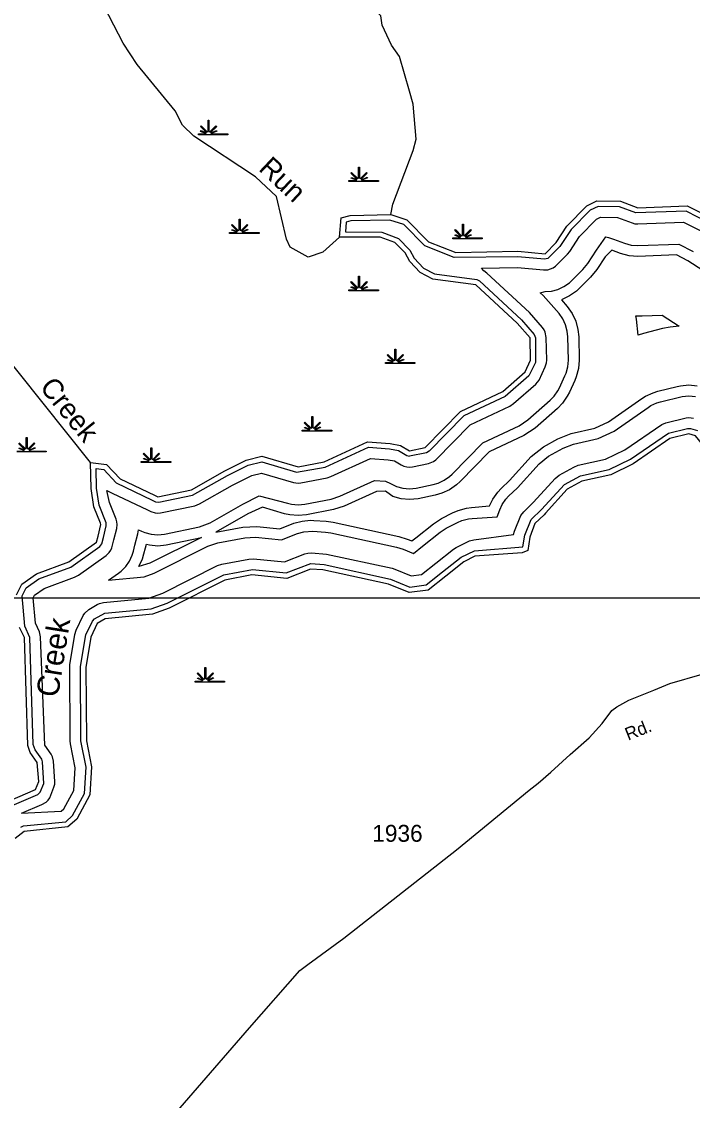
# Model space of a CAD drawing. Extents: x 2532689 to 2764727, y 536648 to 732970.
# Drawn here: x 2638448 to 2643405, y 594108 to 602075 of the extents above; entities that cross this region are included whole.
import ezdxf

# ---------------------------------------------------------------- set-up
doc = ezdxf.new("R2010")
doc.units = 0
for name, color, linetype in [('Exist Hydrographic Buffer Line', 7, 'Continuous'), ('Exist Hydrographic Creek Double Shore', 7, 'Continuous'), ('Exist Hydrographic Creek Single Shore', 7, 'Continuous'), ('Exist Hydrographic Creek Single Shore Label', 7, 'Continuous'), ('Exist Hydrographic River Shore Label', 7, 'Continuous'), ('Exist Hydrographic Swamp CELL', 7, 'Continuous'), ('Exist Road Secondary Type 51 Attributed', 7, 'Continuous'), ('Exist Road Secondary Type 51 Label', 7, 'Continuous'), ('Exist Road Secondary Type 51 Number Label', 7, 'Continuous'), ('Map Preparation Inset Cut Line', 7, 'Continuous')]:
    doc.layers.add(name, color=color, linetype=linetype)

msp = doc.modelspace()

# ---------------------------------------------------------------- linework, layer by layer
at = {"layer": 'Exist Hydrographic Buffer Line'}
for points in [[(2643532.1, 600586.4), (2643358.4, 600675), (2642987, 600663.1), (2642866.7, 600708.1), (2642708.8, 600710.6), (2642648.9, 600681.9), (2642509.3, 600539.4), (2642426.4, 600414.8), (2642336, 600326.4), (2642312.6, 600321.2), (2642114.5, 600339.1), (2641643.7, 600333.1), (2641427.6, 600419.6), (2641272.6, 600576.8), (2641170.1, 600609.7), (2640882, 600604.4), (2640847.3, 600594.3), (2640840.8, 600523.3), (2641110.2, 600520.2), (2641234.1, 600472.6), (2641318.3, 600387.1), (2641349.9, 600327.7), (2641418.6, 600254.2), (2641499.4, 600211.8), (2641812.1, 600169.5), (2641832.4, 600159.5), (2642141.4, 599873.4), (2642235.9, 599764.9), (2642245.2, 599740.2), (2642245.4, 599558.6), (2642195.5, 599458.2), (2642022.1, 599307.5), (2641715.5, 599163.3), (2641459.6, 598901.8), (2641439.3, 598890.7), (2641315.1, 598865.4)], [(2638448.6, 596229.3), (2638598.7, 596293), (2638629.3, 596311.6), (2638644, 596326.4), (2638656.1, 596343.5), (2638687.1, 596420.6), (2638693.3, 596442.7), (2638695.1, 596463.5), (2638683.8, 596613.6), (2638676.9, 596645.3), (2638668, 596664.2), (2638620.5, 596732.3), (2638589.1, 597530.3), (2638581.7, 597567.4), (2638551.6, 597632.4), (2638534.5, 597819.1), (2638544.8, 597839.2), (2638614.7, 597889.1), (2638839.5, 597972.1), (2638867.8, 597987), (2639072.8, 598133.2), (2639095, 598153.7), (2639107, 598170.9), (2639115.9, 598189.8), (2639130.8, 598247), (2639151.5, 598331.5), (2639155, 598360.2), (2639153.2, 598381), (2639147.9, 598401.2), (2639098.4, 598524.2), (2639079.4, 598612.5), (2639117.1, 598593.6), (2639377.7, 598468.3), (2639402.9, 598456.1), (2639434.3, 598446.1), (2639455, 598444.3), (2639475.7, 598446.1), (2639728.8, 598499.7), (2639763.6, 598512.9), (2640007.8, 598652.6), (2640149.3, 598723.4), (2640221.1, 598740.5), (2640458.5, 598671.5), (2640492, 598666.8), (2640512.9, 598668.6), (2640706, 598706.3), (2640733.1, 598715), (2641026.7, 598849.6), (2641156.8, 598839.5), (2641204.9, 598831), (2641254.4, 598801.9), (2641274, 598792.7), (2641294.3, 598787.2), (2641315.1, 598785.5), (2641335.8, 598787.2), (2641455.9, 598812.4), (2641491.2, 598825.9), (2641508.4, 598837.9), (2641762.9, 599097.1), (2642056.1, 599235.1), (2642084.4, 599253.6), (2642248.4, 599398.2), (2642273.1, 599428.2), (2642318.2, 599525.1), (2642327.4, 599554.4), (2642329, 599575.2), (2642325.1, 599742.2), (2642318, 599780.3), (2642309.1, 599799.2), (2642297, 599816.4), (2642201.7, 599925.9), (2641886.5, 600218.2), (2641865, 600234.1), (2641845.9, 600254), (2642111.9, 600259.1), (2642305.5, 600241.5), (2642336.8, 600242.8), (2642357.1, 600248.2), (2642376.2, 600257.1), (2642393.4, 600269.1), (2642483, 600358.3), (2642498.4, 600377.1), (2642572, 600488.9), (2642696.1, 600615.8), (2642726.4, 600630.3), (2642851.7, 600628.3), (2642959.2, 600588.1), (2642980.3, 600582.4), (2643001.2, 600580.6), (2643340.6, 600594.2), (2643492.1, 600517)], [(2639090, 597948.9), (2639165.5, 598002.8), (2639183.1, 598016.4), (2639217.6, 598050.9), (2639245.5, 598090.8), (2639266, 598135.1), (2639274.8, 598163.1), (2639286.1, 598208.2), (2639306.8, 598293.2), (2639311.7, 598322.5), (2639333.8, 598311.9), (2639359.3, 598301.2), (2639406.6, 598288.6), (2639455, 598284.3), (2639503.6, 598288.6), (2639762, 598343.1), (2639843, 598374), (2640083.3, 598511.5), (2640204.3, 598572), (2640414.1, 598517.9), (2640443.6, 598511), (2640492, 598506.8), (2640540.6, 598511), (2640736.6, 598549.2), (2640799.8, 598569.5), (2641055.9, 598686.9), (2641136.7, 598680.7), (2641173.4, 598664), (2641219.3, 598642.3), (2641266.7, 598629.7), (2641315.1, 598625.4), (2641363.6, 598629.7), (2641488.5, 598655.8), (2641526.9, 598666.7), (2641571.2, 598687.3), (2641611.1, 598715.3), (2641631, 598733.9), (2641856.8, 598964.6), (2642124.4, 599090.3), (2642190.2, 599133.6), (2642354, 599278.1), (2642383.6, 599308.2), (2642411.7, 599348.2), (2642423.6, 599371.3), (2642463.5, 599458.3), (2642472.2, 599479.5), (2642484.9, 599526.6), (2642489.2, 599575.2), (2642485.1, 599746), (2642480.8, 599787.9), (2642468.1, 599835), (2642447.6, 599879.3), (2642419.7, 599919.2), (2642322.1, 600031), (2642301.4, 600052.5), (2642280.8, 600071.4), (2642316.1, 600081), (2642364.5, 600085.2), (2642411.9, 600097.8), (2642456.2, 600118.5), (2642496.2, 600146.5), (2642514.2, 600163), (2642596, 600245.1), (2642631.9, 600289.1), (2642697.1, 600388), (2642766.4, 600486.2), (2642785.7, 600480.1), (2642821.4, 600468.8), (2642903.2, 600438.3), (2642952.6, 600424.8), (2643001.2, 600420.6), (2643305.3, 600432.6), (2643411.9, 600378.4)], [(2643702.9, 600093.6), (2643371.9, 600308.9), (2643287.7, 600351.8), (2643001.2, 600340.6), (2642938.7, 600346.1), (2642875.1, 600363.3), (2642808.9, 600388), (2642759.8, 600337.7), (2642698.9, 600245.1), (2642652.8, 600188.6), (2642570.8, 600106.6), (2642547.6, 600085.2), (2642496.2, 600049.2), (2642437.1, 600020.7), (2642480.8, 599970.6), (2642516.9, 599919.2), (2642543.3, 599862.3), (2642559.7, 599801.7), (2642565, 599748), (2642569.1, 599575.2), (2642563.6, 599512.7), (2642547.4, 599452.1), (2642536.1, 599424.9), (2642496.2, 599337.9), (2642481, 599308.2), (2642444.9, 599256.9), (2642407.2, 599218.1), (2642243.1, 599073.6), (2642158.4, 599018), (2641904.2, 598898.3), (2641688.5, 598678), (2641662.6, 598654.1), (2641611.1, 598618.1), (2641554.3, 598591.5), (2641505.1, 598577.5), (2641377.6, 598550.9), (2641315.1, 598545.4), (2641252.5, 598550.9), (2641191.8, 598567.1), (2641175.4, 598579.5), (2641137.7, 598608), (2641070.4, 598605.5), (2640833.2, 598496.8), (2640752.2, 598470.7), (2640554.5, 598432.3), (2640492, 598426.8), (2640429.6, 598432.3)], [(2643004.7, 599760.3), (2642992.8, 599878.2), (2642986.4, 599902.7), (2643033.4, 599901.2), (2643182.5, 599907.2), (2643308.4, 599825.3), (2643240.1, 599819.4), (2643185.1, 599807.6), (2643044, 599772.4), (2643004.7, 599760.3)], [(2641331, 598239.6), (2641360.6, 598262.7), (2641491.6, 598366.5), (2641550.5, 598404.4), (2641633.3, 598447.1), (2641674.9, 598465.4), (2641735.6, 598481.6), (2641773.3, 598486.2), (2641906.6, 598499), (2641930.4, 598548.3), (2641966.3, 598599.7), (2641991.3, 598626.6), (2642053, 598687), (2642214.2, 598863.5), (2642303.8, 598934.7), (2642410.8, 598994.9), (2642508.5, 599032.3), (2642683.6, 599071.5), (2642785.7, 599120.3), (2643032.6, 599291.9), (2643058.2, 599308), (2643115, 599334.6), (2643150.9, 599345.5), (2643292, 599380.8), (2643316.6, 599386), (2643379.1, 599391.5), (2643441.6, 599386)], [(2639090, 597948.9), (2639353.3, 597974.5), (2639428.6, 598001.4), (2639825.3, 598200.9), (2639899, 598225.8), (2640098.1, 598263.4), (2640177.6, 598266.9), (2640368.7, 598248), (2640487.3, 598295.1), (2640534.6, 598307.8), (2640601.7, 598311.4), (2640693.5, 598305.3), (2640734.3, 598299.5), (2641219.3, 598194.3), (2641267.1, 598179.5), (2641344.2, 598147.7), (2641410.4, 598200), (2641541.4, 598303.8), (2641586.9, 598333.3), (2641669.8, 598376), (2641702.4, 598390.2), (2641749.6, 598402.8), (2641778.9, 598406.4), (2641961.4, 598418.9), (2641981.1, 598469.9), (2641999.7, 598508.3), (2642027.6, 598548.3), (2642047.1, 598569.2), (2642112.3, 598633), (2642273.5, 598809.5), (2642343, 598865), (2642449.8, 598925.1), (2642525.9, 598954.2), (2642709.8, 598995.4), (2642825.9, 599050.8), (2643078.5, 599226.2), (2643098.2, 599238.8), (2643142.5, 599259.4), (2643170.2, 599267.9), (2643330.7, 599307.3), (2643379.1, 599311.5), (2643427.7, 599307.3)], [(2638448.6, 596229.3), (2638740.6, 596243), (2638761.5, 596261.7), (2638834.7, 596397.4), (2638844.4, 596562.9), (2638809.3, 596740.1), (2638807.1, 596762.7), (2638805.6, 597324), (2638841.5, 597548.8), (2638851.8, 597581.5), (2638904, 597690.2), (2638915.9, 597707.3), (2638945.9, 597732.8), (2639006, 597769.3), (2639025, 597778.1), (2639054.6, 597784.8), (2639388.6, 597817.1), (2639491.7, 597854.1), (2639897.1, 598057.9), (2639928.9, 598068.6), (2640127.8, 598106.2), (2640161.8, 598107.7), (2640391.9, 598084.9), (2640542, 598144.8), (2640562.3, 598150.2), (2640591, 598151.8), (2640700.5, 598143.1), (2641185.7, 598038), (2641205.8, 598031.6), (2641328.2, 597981.1), (2641404.5, 597991.3), (2641509.6, 598074.6), (2641640.7, 598178.4), (2641660.2, 598191), (2641757.1, 598239.8), (2641790, 598246.7), (2642084.4, 598286.2), (2642091.4, 598311.8), (2642138.1, 598428.3), (2642158.6, 598454.4), (2642230.4, 598525.2), (2642391.4, 598701.7), (2642421.3, 598725.5), (2642528.3, 598785.6), (2642560.9, 598798.1), (2642762.7, 598843.2), (2642906.7, 598912.1), (2643178.2, 599100.2), (2643209.1, 599112.7), (2643358.4, 599149.7), (2643379.1, 599151.5), (2643412.3, 599146.8)], [(2638442.3, 596126.2), (2638463, 596134.5), (2638774.2, 596166), (2638825.3, 596211.2), (2638913.5, 596375.1), (2638924.8, 596568.4), (2638887, 596763.1), (2638884.6, 597311.3), (2638923.9, 597547), (2638972.1, 597647.5), (2638987.3, 597664.4), (2639062.3, 597705.1), (2639406.2, 597738.5), (2639523.3, 597780.4), (2639943.7, 597990), (2640154, 598028.1), (2640403.4, 598003.4), (2640585.9, 598072), (2640683.5, 598065), (2641175.4, 597957.7), (2641317.3, 597899), (2641436.9, 597914.9), (2641559.5, 598011.9), (2641696.9, 598119.9), (2641795.3, 598166.9), (2642151.9, 598196.9), (2642165.8, 598282.7), (2642214.4, 598397), (2642289.7, 598471.3), (2642460.7, 598655.7), (2642578.4, 598720), (2642789, 598767.2), (2642946.9, 598842.7), (2643228.4, 599035.1), (2643369.5, 599070.3), (2643390.2, 599070), (2643442.9, 599054.7)], [(2638310.2, 596257.5), (2638567.6, 596366.7), (2638586.8, 596383.5), (2638612.3, 596449.2), (2638604.1, 596607.4), (2638596.9, 596627.4), (2638548.3, 596695.9), (2638534.7, 596736.5), (2638509.1, 597527.6), (2638473.2, 597611.1), (2638452.7, 597834.7), (2638482.3, 597892.8), (2638577, 597960.4), (2638811.8, 598047.2), (2639026.3, 598198.3), (2639040.6, 598217.2), (2639053.1, 598266.3), (2639073.8, 598350.6), (2639072.6, 598373.9), (2639020.7, 598503.2), (2639002.1, 598629.9), (2638999, 598774.5), (2639055.8, 598767.2), (2639148.1, 598670), (2639412.4, 598540.5), (2639437.8, 598528.2), (2639462, 598524.9), (2639712.4, 598577.9), (2639970.1, 598723.1), (2640121.9, 598799.1), (2640223.1, 598823.2), (2640480.9, 598748.3), (2640690.9, 598784.8), (2641012.4, 598931), (2641167, 598919), (2641233, 598907.3), (2641294.8, 598870.9), (2641315.1, 598865.4)], [(2640429.6, 598432.3), (2640391.5, 598441), (2640229.5, 598488), (2640121, 598440.9), (2639882.8, 598304.6), (2640083.3, 598342), (2640185.6, 598346.5), (2640357.3, 598329.5), (2640459.8, 598370.3), (2640520.5, 598386.5), (2640583, 598392), (2640607, 598391.2), (2640699.1, 598385.1), (2640751.4, 598377.7), (2641236.3, 598272.6), (2641297.6, 598253.4), (2641331, 598239.6)], [(2639314.8, 598050.9), (2639341.2, 598107.7), (2639352.3, 598143.8), (2639363.6, 598188.9), (2639370.3, 598215.7), (2639392.5, 598209.8), (2639455, 598204.3), (2639517.6, 598209.8), (2639778.6, 598264.9), (2639397, 598075.1), (2639314.8, 598050.9)]]:
    msp.add_lwpolyline(points, dxfattribs=at)
at = {"layer": 'Exist Hydrographic Creek Double Shore'}
msp.add_line((2639429.6, 598576.6), (2639455, 598564.3), dxfattribs=at)
for points in [[(2642316.1, 600361), (2642398.1, 600443), (2642478.1, 600564.5), (2642625.1, 600714.9), (2642700.2, 600750.8), (2642874.1, 600748), (2643001.2, 600700.6), (2643367.2, 600715.4), (2643552.2, 600621.1)], [(2640797.1, 600483.4), (2640810, 600625.2), (2640876, 600644.3), (2641176, 600649.8)], [(2641176, 600649.8), (2641294.1, 600611.9), (2641456.1, 600447.7), (2641658.1, 600370.5), (2642116.2, 600379.2), (2642316.1, 600361)], [(2642209.1, 599575.2), (2642205.2, 599739.2), (2642111.1, 599847.1), (2641805.1, 600130.1), (2641487.1, 600173.1), (2641394, 600221.9), (2641317.1, 600304.2), (2641283.1, 600368.5), (2641206, 600444.1), (2641097.1, 600482.5), (2640797.1, 600483.4)], [(2639455, 598564.3), (2639704, 598617.1), (2639951, 598758.4), (2640108.1, 598836.9), (2640224, 598864.6), (2640492, 598786.8), (2640683.1, 598824.1), (2641005, 598971.7), (2641172.1, 598958.7), (2641247.2, 598945.3), (2641315.1, 598905.4), (2641431.1, 598929.8), (2641692.1, 599196.4), (2642005.1, 599343.7), (2642169.1, 599488.2), (2642209.1, 599575.2)], [(2643655.7, 598473.8), (2643573.1, 598553.4), (2643512.2, 598659.3), (2643481.2, 598950.3), (2643429.1, 599017.1), (2643379.1, 599031.5), (2643238.2, 598996.2), (2642967.2, 598808), (2642802.1, 598729.1), (2642587.2, 598681), (2642480.2, 598620.8), (2642319.2, 598444.4)], [(2638958, 598820.1), (2639075.1, 598805), (2639177, 598697.5), (2639429.6, 598576.6)], [(2639030.4, 598371.8), (2638982, 598492.6), (2638962.1, 598626.5), (2638958, 598820.1)], [(2642319.2, 598444.4), (2642309.1, 598433.4), (2642242.1, 598368.3), (2642203.1, 598268.2), (2642188.2, 598169.1), (2642147.2, 598151), (2641798.2, 598127.1), (2641715.1, 598084.3), (2641584.1, 597980.6), (2641453.1, 597876.7), (2641312.2, 597857.9), (2641160, 597920.8), (2640675.1, 598025.9), (2640583, 598032), (2640409.1, 597962.6), (2640150.1, 597988.3), (2639951, 597950.7), (2639539.1, 597743.6), (2639415, 597699.1), (2639066, 597665.4), (2639008, 597630.2), (2638960, 597529.8), (2638923.9, 597305), (2638927, 596763.4), (2638965.2, 596571.2), (2638953.1, 596363.9), (2638857.1, 596186), (2638791.1, 596127.5), (2638467.1, 596094.7), (2638401.1, 596042.8)], [(2639014.4, 598276), (2639035.1, 598360.2), (2639030.4, 598371.8)], [(2638411.9, 597842.5), (2638451.1, 597919.6), (2638557.9, 597996.2), (2638798, 598084.6), (2639003.1, 598230.8), (2639014.4, 598276)], [(2638287, 596291), (2638552, 596403.5), (2638575.1, 596463.5), (2638564.1, 596604.3), (2638512, 596677.7), (2638495, 596729.5), (2638468.9, 597526.3), (2638434.1, 597600.4)]]:
    msp.add_lwpolyline(points, dxfattribs=at)
at = {"layer": 'Exist Hydrographic Creek Single Shore'}
for points in [[(2641176, 600649.8), (2641191, 600726), (2641341.1, 601122.7), (2641364.1, 601205.7), (2641342.1, 601464.2), (2641315.1, 601561.6), (2641242.1, 601818), (2641182, 601901), (2641112, 602049.2), (2641102, 602117.7), (2641060, 602158.7), (2640975.1, 602588.7), (2640878.9, 603162.7), (2640768, 603660.5), (2640741.9, 603718.6), (2640560, 604046.1), (2640482.9, 604128.3), (2640363, 604291), (2640326.9, 604391.3), (2640300.9, 604423.1), (2640299.8, 604508.4), (2640270.9, 605032.5), (2640242.8, 605172.6), (2640219.9, 605447.5)], [(2640797.1, 600483.4), (2640674.1, 600373.4), (2640567, 600336.3), (2640432.1, 600409.6), (2640405, 600467.6), (2640332, 600783.1), (2640178, 600928), (2639722, 601228), (2639636.9, 601309.9), (2639584, 601416.2), (2639302.1, 601759.3), (2639197.9, 601916), (2638814.9, 602658.9)], [(2638958, 598820.1), (2638255.1, 599694.6), (2638119.9, 599784.3), (2637768.9, 599832.5), (2637551.9, 599853.3), (2637340.9, 599966.2), (2637170.9, 600113.6), (2636959.3, 600358.9)]]:
    msp.add_lwpolyline(points, dxfattribs=at)
at = {"layer": 'Exist Hydrographic Swamp CELL'}
for points in [[(2639755, 601246), (2639807.7, 601246.1), (2639809.7, 601249.7), (2639771.4, 601264.5), (2639774.3, 601269.7), (2639812, 601254), (2639813.6, 601256.9), (2639769.2, 601301.4), (2639774.3, 601306.5), (2639819.6, 601261.1), (2639826, 601263.4), (2639826, 601346.5), (2639833.2, 601346.5), (2639833.2, 601263.4), (2639839.5, 601261.1), (2639884.8, 601306.5), (2639889.9, 601301.4), (2639845.5, 601256.9), (2639847.5, 601253.3), (2639888.4, 601271.9), (2639890.9, 601266.8), (2639849.9, 601249), (2639851.5, 601246.1), (2639972.5, 601246), (2639972.5, 601238.9), (2639755, 601238.9)], [(2640867.7, 600900.4), (2640920.4, 600900.5), (2640922.4, 600904.1), (2640884.1, 600919), (2640887, 600924.1), (2640924.8, 600908.4), (2640926.4, 600911.3), (2640881.9, 600955.8), (2640887.1, 600961), (2640932.3, 600915.5), (2640938.7, 600917.9), (2640938.7, 601000.9), (2640945.9, 601000.9), (2640945.9, 600917.9), (2640952.2, 600915.5), (2640997.5, 600961), (2641002.7, 600955.8), (2640958.2, 600911.3), (2640960.2, 600907.7), (2641001.1, 600926.3), (2641003.6, 600921.3), (2640962.6, 600903.4), (2640964.2, 600900.5), (2641085.2, 600900.4), (2641085.2, 600893.3), (2640867.7, 600893.3)], [(2639985.2, 600516.5), (2640037.9, 600516.5), (2640039.9, 600520.1), (2640001.6, 600535), (2640004.5, 600540.2), (2640042.3, 600524.4), (2640043.9, 600527.3), (2639999.4, 600571.8), (2640004.6, 600577), (2640049.8, 600531.5), (2640056.2, 600533.9), (2640056.2, 600617), (2640063.4, 600617), (2640063.4, 600533.9), (2640069.7, 600531.5), (2640115, 600577), (2640120.2, 600571.8), (2640075.7, 600527.3), (2640077.7, 600523.7), (2640118.6, 600542.3), (2640121.1, 600537.3), (2640080.1, 600519.5), (2640081.7, 600516.5), (2640202.8, 600516.5), (2640202.8, 600509.4), (2639985.2, 600509.4)], [(2641635.1, 600478.1), (2641687.8, 600478.1), (2641689.8, 600481.7), (2641651.5, 600496.6), (2641654.4, 600501.8), (2641692.1, 600486), (2641693.7, 600488.9), (2641649.3, 600533.5), (2641654.4, 600538.6), (2641699.7, 600493.1), (2641706.1, 600495.5), (2641706.1, 600578.6), (2641713.3, 600578.6), (2641713.3, 600495.5), (2641719.6, 600493.1), (2641764.9, 600538.6), (2641770.1, 600533.5), (2641725.6, 600488.9), (2641727.6, 600485.3), (2641768.5, 600503.9), (2641771, 600498.9), (2641730, 600481.1), (2641731.6, 600478.1), (2641852.6, 600478.1), (2641852.6, 600471), (2641635.1, 600471)], [(2640867.7, 600094.1), (2640920.4, 600094.2), (2640922.4, 600097.8), (2640884.1, 600112.6), (2640887, 600117.8), (2640924.8, 600102), (2640926.4, 600104.9), (2640881.9, 600149.5), (2640887.1, 600154.6), (2640932.3, 600109.1), (2640938.7, 600111.5), (2640938.7, 600194.6), (2640945.9, 600194.6), (2640945.9, 600111.5), (2640952.2, 600109.1), (2640997.5, 600154.6), (2641002.7, 600149.5), (2640958.2, 600104.9), (2640960.2, 600101.3), (2641001.1, 600119.9), (2641003.6, 600114.9), (2640962.6, 600097.1), (2640964.2, 600094.2), (2641085.2, 600094.1), (2641085.2, 600087), (2640867.7, 600087)], [(2641136.3, 599556.5), (2641189, 599556.6), (2641191, 599560.2), (2641152.7, 599575), (2641155.6, 599580.2), (2641193.3, 599564.5), (2641194.9, 599567.4), (2641150.5, 599611.9), (2641155.6, 599617), (2641200.9, 599571.5), (2641207.3, 599573.9), (2641207.3, 599657), (2641214.5, 599657), (2641214.5, 599573.9), (2641220.8, 599571.5), (2641266.1, 599617), (2641271.2, 599611.9), (2641226.8, 599567.4), (2641228.8, 599563.8), (2641269.7, 599582.4), (2641272.2, 599577.3), (2641231.2, 599559.5), (2641232.8, 599556.6), (2641353.8, 599556.5), (2641353.8, 599549.4), (2641136.3, 599549.4)], [(2640522.4, 599057.3), (2640575, 599057.4), (2640577, 599061), (2640538.8, 599075.9), (2640541.7, 599081), (2640579.4, 599065.3), (2640581, 599068.2), (2640536.6, 599112.7), (2640541.7, 599117.9), (2640587, 599072.4), (2640593.3, 599074.8), (2640593.3, 599157.8), (2640600.6, 599157.8), (2640600.6, 599074.8), (2640606.9, 599072.4), (2640652.2, 599117.9), (2640657.3, 599112.7), (2640612.9, 599068.2), (2640614.9, 599064.6), (2640655.8, 599083.2), (2640658.2, 599078.1), (2640617.3, 599060.3), (2640618.9, 599057.4), (2640739.9, 599057.3), (2640739.9, 599050.2), (2640522.4, 599050.2)], [(2639333, 598826.9), (2639385.6, 598827), (2639387.6, 598830.6), (2639349.3, 598845.5), (2639352.2, 598850.7), (2639390, 598834.9), (2639391.6, 598837.8), (2639347.1, 598882.3), (2639352.3, 598887.5), (2639397.6, 598842), (2639403.9, 598844.4), (2639403.9, 598927.5), (2639411.1, 598927.5), (2639411.1, 598844.4), (2639417.4, 598842), (2639462.8, 598887.5), (2639467.9, 598882.3), (2639423.5, 598837.8), (2639425.5, 598834.2), (2639466.3, 598852.8), (2639468.8, 598847.8), (2639427.8, 598829.9), (2639429.4, 598827), (2639550.5, 598826.9), (2639550.5, 598819.8), (2639333, 598819.8)], [(2639731.1, 597204.3), (2639783.8, 597204.4), (2639785.8, 597208), (2639747.5, 597222.8), (2639750.4, 597228), (2639788.1, 597212.2), (2639789.7, 597215.1), (2639745.3, 597259.7), (2639750.4, 597264.8), (2639795.7, 597219.3), (2639802.1, 597221.7), (2639802.1, 597304.8), (2639809.3, 597304.8), (2639809.3, 597221.7), (2639815.6, 597219.3), (2639860.9, 597264.8), (2639866.1, 597259.7), (2639821.6, 597215.1), (2639823.6, 597211.5), (2639864.5, 597230.1), (2639867, 597225.1), (2639826, 597207.3), (2639827.6, 597204.4), (2639948.6, 597204.3), (2639948.6, 597197.2), (2639731.1, 597197.2)]]:
    msp.add_lwpolyline(points, close=True, dxfattribs=at)
for points in [[(2638431.4, 598964.3), (2638476.7, 598918.8), (2638483, 598921.2), (2638483, 599004.2), (2638490.3, 599004.2), (2638490.2, 598921.2), (2638496.6, 598918.8), (2638541.9, 598964.3), (2638547, 598959.1), (2638502.6, 598914.6), (2638504.6, 598911), (2638545.5, 598929.6), (2638547.9, 598924.6), (2638506.9, 598906.7), (2638508.6, 598903.8), (2638629.6, 598903.7), (2638629.6, 598896.6), (2638412.1, 598896.6)], [(2638412.1, 598903.7), (2638464.7, 598903.8), (2638466.7, 598907.4), (2638428.5, 598922.3)], [(2638431.4, 598927.5), (2638469.1, 598911.7), (2638470.7, 598914.6), (2638426.3, 598959.1)]]:
    msp.add_lwpolyline(points, dxfattribs=at)
at = {"layer": 'Exist Road Secondary Type 51 Attributed'}
msp.add_lwpolyline([(2639587.2, 594016.3), (2640131.5, 594644.4), (2640504.2, 595066.9), (2640563.4, 595112), (2640829.1, 595306), (2641662.6, 595958.5), (2642199.1, 596398.5), (2642266, 596450.1), (2642360.2, 596532.1), (2642501.3, 596663.2), (2642642.8, 596786.5), (2642738.3, 596892.4), (2642810.4, 596986.3), (2642847.6, 597015.1), (2642934.7, 597062.9), (2643121.1, 597137.1), (2643237.9, 597187.8), (2643478.4, 597256.9)], dxfattribs=at)
at = {"layer": 'Map Preparation Inset Cut Line'}
msp.add_lwpolyline([(2674379, 597816.9), (2625636, 597816.9), (2625636, 554972.1), (2674379, 554972.1)], close=True, dxfattribs=at)

# ---------------------------------------------------------------- texts
at = {"layer": 'Exist Hydrographic Creek Single Shore Label'}
for s, rotation, p in [('Run', 316.7488, (2640192.8, 600981.7)), ('Creek', 308.79226, (2638576.6, 599373.1))]:
    msp.add_text(s, height=150, rotation=rotation, dxfattribs=at).set_placement(p)
at = {"layer": 'Exist Hydrographic River Shore Label'}
msp.add_text('Creek', height=164.04, rotation=80.93013, dxfattribs=at).set_placement((2638716.6, 597078.3))
at = {"layer": 'Exist Road Secondary Type 51 Label'}
msp.add_text('Rd.', height=95, rotation=21.69634, dxfattribs=at).set_placement((2642930, 596763.8))
at = {"layer": 'Exist Road Secondary Type 51 Number Label'}
msp.add_text('1936', height=125, dxfattribs=at).set_placement((2641039.9, 596017.8))

doc.saveas('drawing.dxf')
